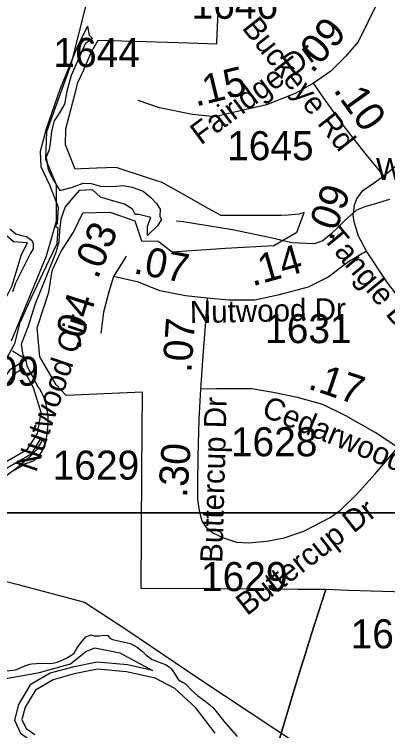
# Model space of a CAD drawing. Extents: x 1662474 to 1856135, y 779280 to 917889.
# Drawn here: x 1721954 to 1723559, y 825651 to 828733 of the extents above; entities that cross this region are included whole.
import ezdxf

# ---------------------------------------------------------------- set-up
doc = ezdxf.new("R2010")
doc.units = 0
for name, color, linetype in [('Exist Boundary Political City Limit New', 7, 'Continuous'), ('Exist Hydrographic Buffer Line', 7, 'Continuous'), ('Exist Hydrographic Creek Single Shore', 7, 'Continuous'), ('Exist Hydrographic Island Shore', 7, 'Continuous'), ('Exist Hydrographic Lake Shore', 7, 'Continuous'), ('Exist Hydrographic Misc Water Feature', 7, 'Continuous'), ('Exist Road Secondary Mileage Hundredths English Label', 7, 'Continuous'), ('Exist Road Secondary Mileage Tenths English Label', 7, 'Continuous'), ('Exist Road Secondary Type 51 Attributed', 7, 'Continuous'), ('Exist Road Secondary Type 51 Label', 7, 'Continuous'), ('Exist Road Secondary Type 51 Number Label', 7, 'Continuous'), ('Exist Utilities Electrical Transmission Line', 7, 'Continuous'), ('Map Preparation Boundary City Limit Buffer Line', 7, 'Continuous'), ('Map Preparation Inset Cut Line', 7, 'Continuous')]:
    doc.layers.add(name, color=color, linetype=linetype)

msp = doc.modelspace()

# ---------------------------------------------------------------- linework, layer by layer
at = {"layer": 'Exist Boundary Political City Limit New'}
for points in [[(1723197.6, 827872), (1723200.5, 827880.8), (1723177.6, 827873.1), (1723131.2, 827869.4), (1723101.4, 827867.8), (1723050.4, 827867.1), (1722971.2, 827867.1), (1722843.5, 827866.9), (1722788.1, 827898), (1722684.9, 827955.8), (1722590.4, 828008.6), (1722534.6, 828027), (1722392.2, 828074), (1722309.4, 828071), (1722241.4, 828067.7), (1722216.1, 828066.4), (1722174.1, 828170.9), (1722174.9, 828239.4), (1722219.8, 828409.8), (1722227.8, 828440.1), (1722228.9, 828442.6), (1722249.4, 828488.6), (1722287.6, 828574.4), (1722314.6, 828620.9), (1722518.9, 828615.2), (1722612.6, 828612.5), (1722745.2, 828608.9), (1722824.9, 828605.4), (1722825.1, 828610.9), (1722827.8, 828677.4), (1722835.9, 828875.1)], [(1723292.8, 826259.1), (1723173.2, 826258.4), (1722798.2, 826261), (1722499, 826263.6), (1722503, 826763.4), (1722505.2, 827107.6), (1722177.5, 827092.4), (1722134, 827139.5), (1722064.4, 827259.6), (1722052.9, 827384.2), (1722082.8, 827475.5), (1722102.9, 827537.4), (1722117.2, 827629.8), (1722118.9, 827633.2), (1722154.1, 827710.9), (1722208.1, 827795.2), (1722248.5, 827878.6), (1722365.4, 827881.2), (1722472.1, 827844.9), (1722501.5, 827757.9), (1722571.9, 827756.7), (1722632.1, 827711.7), (1722861.4, 827726.4), (1723069.6, 827738.1), (1723168.4, 827796), (1723197.6, 827872)], [(1723292.8, 826259.1), (1723230.9, 826063.5), (1723222, 826035.2), (1723213.4, 826007.9), (1723206.9, 825987.2), (1723183, 825911.6), (1723147.6, 825794.4), (1723138.1, 825763.5), (1723085.2, 825588.2)], [(1723085.2, 825588.2), (1723138.1, 825763.5), (1723147.6, 825794.4), (1723183, 825911.6), (1723206.9, 825987.2), (1723213.4, 826007.9), (1723222, 826035.2), (1723230.9, 826063.5), (1723292.8, 826259.1)], [(1725681, 826035.1), (1725478.4, 826046.8), (1725479.9, 826115.8), (1725482.1, 826171.8), (1725466.4, 826172.2), (1725376.9, 826175.1), (1725268.2, 826178.5), (1725161.4, 826181.9), (1725048.2, 826185.5), (1724952, 826188.5), (1724943.4, 826188.9), (1724807.2, 826194), (1724679, 826198.8), (1724553.2, 826203.6), (1724338.6, 826211.7), (1724316.6, 826212.5), (1724134.1, 826218.4), (1724124.2, 826218.8), (1723942.9, 826224.7), (1723882.8, 826236.9), (1723585.9, 826248.2), (1723390.8, 826254.2), (1723292.8, 826259.1)]]:
    msp.add_lwpolyline(points, dxfattribs=at)
at = {"layer": 'Exist Hydrographic Buffer Line'}
for points in [[(1722268.3, 828682), (1722222.6, 828588.1), (1722149.4, 828409.2), (1722090.8, 828239.4), (1722065.2, 828142.5), (1722067.9, 828078.3), (1722104.9, 827998.6), (1722141.9, 827902.9), (1722138.4, 827833.6), (1722128.8, 827822)], [(1722268.3, 828682), (1722275.9, 828642.3), (1722290.2, 828629), (1722258.9, 828606.2), (1722199.2, 828469.8), (1722179.5, 828402.4), (1722170.3, 828345.8), (1722150.1, 828311.1), (1722124.8, 828273.9), (1722114.2, 828229.9), (1722109.4, 828189.4), (1722103.3, 828150.3), (1722091.1, 828118.9), (1722100.3, 828063.5), (1722124.2, 828015.9), (1722149.2, 827974.9), (1722204.5, 827989.8), (1722249.5, 828006.3), (1722285.1, 828005), (1722324.9, 827993.8), (1722379.2, 827992.1), (1722420.8, 827996.8), (1722461, 827989.6), (1722507.4, 827972.2), (1722542.6, 827942.9), (1722565.9, 827919.5), (1722580.9, 827895), (1722579.3, 827863.5), (1722587.3, 827849.6), (1722567.9, 827821), (1722527, 827781.9)], [(1722527, 827781.9), (1722527, 827821.6), (1722541.1, 827858.2), (1722488.9, 827871.9), (1722474, 827871.9), (1722462.4, 827895.1), (1722427.1, 827916.7), (1722372.4, 827931.6), (1722324.1, 827946.2), (1722289.9, 827977.1), (1722233.3, 827974.9), (1722204.1, 827941.8), (1722173.3, 827904.2), (1722154, 827851.4), (1722149, 827801.1), (1722145.9, 827753.6), (1722132.4, 827708.6), (1722078.7, 827571.9), (1722043.5, 827487.1), (1722011.7, 827386.8), (1721983.1, 827314.4), (1721990.8, 827265.9), (1722003.6, 827246.2)], [(1722009.4, 827749.8), (1721950.5, 827753.7), (1721895.8, 827801.1), (1721869.3, 827854.2), (1721829.5, 827889.1), (1721744.5, 827920.9), (1721686.6, 827918.3), (1721589.4, 827901.6), (1721532.5, 827869.4), (1721521.7, 827847.8), (1721430.6, 827774.9)], [(1721754.4, 827083.1), (1721781.3, 827063), (1721847.4, 827120.3), (1721956.9, 827316.3), (1721979.7, 827407.2), (1722026.8, 827511.1), (1722103.8, 827674.7), (1722137.9, 827746.3), (1722142.3, 827812.9), (1722128.8, 827822)], [(1722009.4, 827749.8), (1721982.4, 827693.8), (1721943.9, 827565.5), (1721913.7, 827505.1), (1721850.7, 827481), (1721790.2, 827424.6), (1721798.2, 827352.4), (1721810.2, 827313.4), (1721804.8, 827267), (1721773.7, 827189.4), (1721748.7, 827122.6)], [(1722003.6, 827246.2), (1721932.7, 827202.5), (1721823.4, 827043.6), (1721726.8, 826892.1), (1721620.2, 826717.6), (1721542.6, 826565.5), (1721487.1, 826451.2), (1721454.1, 826345.5), (1721436.5, 826264.5), (1721455.6, 826195.7), (1721490.8, 826151.6), (1721538.9, 826145.6), (1721572.7, 826179.4), (1721586.4, 826272.2), (1721662.2, 826502.8), (1721753.2, 826678.7), (1721798.4, 826735.2), (1721899.7, 826769), (1722029.4, 826844.1), (1722069.8, 826909.3)], [(1722069.8, 826909.3), (1722070.3, 826894.6), (1722050.9, 826860.7), (1722014.8, 826823.1), (1721965.9, 826781.9), (1721887.5, 826724.2)], [(1721901.8, 825873.5), (1722061.8, 825902.3), (1722196.1, 825939.3), (1722261.4, 825991.5), (1722299.9, 826008.4), (1722407.1, 825985.8), (1722548.9, 825910.5)], [(1722548.9, 825910.5), (1722441.3, 825934), (1722310.3, 825945.7), (1722204.8, 825924.6), (1722108.6, 825898.8), (1722022.8, 825848.3), (1721972, 825764.3), (1721954.9, 825696), (1721980.7, 825641.2), (1722029.6, 825606.7), (1722104, 825588.1), (1722335.6, 825488.5), (1722444.9, 825389.6), (1722490.7, 825320.8), (1722527.6, 825244.9), (1722560.6, 825174.1), (1722616.1, 825112.4), (1722686.8, 825132), (1722745.1, 825243.8), (1722810, 825328.9), (1722855.2, 825421.8), (1722875.1, 825516.4), (1722856.3, 825604.3)]]:
    msp.add_lwpolyline(points, dxfattribs=at)
at = {"layer": 'Exist Hydrographic Creek Single Shore'}
msp.add_lwpolyline([(1722263.9, 828782.9), (1722197.2, 828516.2), (1722092.8, 828226.8), (1722087.8, 828108.9), (1722133.4, 828001), (1722133.4, 827842.2), (1722091.1, 827692.4), (1721941, 827327.2)], dxfattribs=at)
at = {"layer": 'Exist Hydrographic Island Shore'}
msp.add_lwpolyline([(1721549, 826191.3), (1721561.9, 826278), (1721638.9, 826512.5), (1721732, 826692.4), (1721783.4, 826756.7), (1721889.4, 826792), (1722011.4, 826862.7), (1722053.1, 826930.1), (1722069.1, 827020.1), (1722037, 827126.1), (1721992.1, 827209.6), (1721950.4, 827183.9), (1721844.4, 827029.7), (1721748.1, 826878.7), (1721642.1, 826705.3), (1721565.1, 826554.3), (1721510.5, 826441.9), (1721478.4, 826339.1), (1721462.4, 826265.2), (1721478.4, 826207.4), (1721504.1, 826175.3), (1721529.8, 826172)], close=True, dxfattribs=at)
msp.add_lwpolyline([(1722817.6, 825641.2), (1722735.2, 825750.4), (1722643.9, 825832.9), (1722559.2, 825877.5), (1722436.7, 825904.2), (1722311.9, 825915.3), (1722211.7, 825895.3), (1722120.4, 825870.8), (1722044.6, 825826.2), (1722000.1, 825752.6), (1721986.7, 825699.1), (1722004.5, 825661.2), (1722042.4, 825634.5)], dxfattribs=at)
at = {"layer": 'Exist Hydrographic Lake Shore'}
for points in [[(1721934.5, 827809.4), (1721960.5, 827788.1), (1721990.1, 827780), (1722007.1, 827776.3), (1722028.4, 827761.1), (1722035.2, 827748.5), (1722034.5, 827724.4), (1722022.4, 827702.1), (1721958.9, 827576.1), (1721946, 827539.1)], [(1721945.6, 827284.8), (1722002.5, 827250.4), (1722007.8, 827222), (1722020.2, 827195), (1722030.2, 827177.9), (1722055.5, 827130.7), (1722061.8, 827121.5), (1722072, 827103.6), (1722076.8, 827094.2), (1722083.2, 827078.4), (1722088.8, 827059.6), (1722093, 827042.5), (1722097.8, 827001.3), (1722098, 826981.1), (1722097.2, 826960.4), (1722094, 826926.8), (1722088.5, 826892.1)], [(1722088.5, 826892.1), (1722085.1, 826882.1), (1722076, 826860.9), (1722059.4, 826833.3), (1722037.6, 826812.8), (1722014.5, 826803.4), (1721997.5, 826797.1), (1721982, 826786.9), (1721948.1, 826767.2)], [(1721911.1, 825907.1), (1721959.6, 825913.6), (1721971.2, 825917.6), (1721999.5, 825929.7), (1722020.5, 825937.2), (1722029.5, 825939.1), (1722049.1, 825940.9), (1722073.4, 825941.8), (1722099, 825940.7), (1722119, 825941.8), (1722137.9, 825946.7), (1722165.8, 825957.2), (1722182.8, 825965.9), (1722197.5, 825974.2), (1722211.1, 825985.3), (1722227.6, 826011.8), (1722246, 826035.9), (1722262, 826055.1), (1722283, 826063.2), (1722297.8, 826059.3), (1722320, 826059.1), (1722338.4, 826062.4), (1722356.5, 826060.9), (1722362.8, 826051.2), (1722376.8, 826044.1), (1722454.1, 826026.8), (1722482, 826010), (1722504.8, 825991.3), (1722519.8, 825977.4), (1722543.4, 825959.6), (1722579.9, 825944.4), (1722603.8, 825935.7), (1722619.5, 825926), (1722626.9, 825918.9)], [(1722626.9, 825918.9), (1722636.2, 825909.4), (1722642.6, 825896.9), (1722659.4, 825869.8), (1722677.2, 825859.6), (1722690.1, 825853.2), (1722698.8, 825844.6), (1722714, 825827.1), (1722742.4, 825801.3), (1722772.8, 825779.5), (1722795.4, 825761.9), (1722809.5, 825749.6), (1722822.1, 825734.6), (1722855.2, 825692.6), (1722912.4, 825626.8)]]:
    msp.add_lwpolyline(points, dxfattribs=at)
at = {"layer": 'Exist Hydrographic Misc Water Feature'}
msp.add_lwpolyline([(1723567.7, 827935.5), (1723505.6, 827917.8), (1723461.7, 827903.9), (1723425.4, 827889.9), (1723375.2, 827845.8), (1723338.9, 827809.7), (1723308.8, 827782.3), (1723280.7, 827758.2), (1723242.7, 827745.9), (1723146.6, 827750.4), (1723056.3, 827771.1), (1722892.3, 827805.6), (1722680.5, 827840.3), (1722651.4, 827842.5)], dxfattribs=at)
at = {"layer": 'Exist Road Secondary Type 51 Attributed'}
msp.add_line((1722434.9, 827692.4), (1722380.5, 827605.3), dxfattribs=at)
for points in [[(1723516.3, 828783.8), (1723432.4, 828614.5), (1723377.3, 828551.6), (1723314.4, 828488.7), (1723240.9, 828436.3)], [(1723240.9, 828436.3), (1723161.7, 828391.9), (1723038.9, 828343.2), (1722901.2, 828311.7), (1722816.4, 828291.1), (1722720.4, 828301.8), (1722578.5, 828331.1), (1722486.9, 828362)], [(1723542.6, 828037.9), (1723468.3, 828128.3), (1723377.4, 828243), (1723284.4, 828372), (1723240.9, 828436.3)], [(1723542.6, 828037.9), (1723638.3, 828116.6), (1723719.9, 828202.4), (1723781.9, 828289.6)], [(1723468.8, 827714.3), (1723433.2, 827778.5), (1723415.8, 827840.6), (1723410.4, 827869.1), (1723413.8, 827886.9), (1723416, 827912.7), (1723427.2, 827939.4), (1723452.6, 827974.6), (1723503.2, 828009.7), (1723542.6, 828037.9)], [(1723468.8, 827714.3), (1723391.5, 827668.1), (1723302.8, 827601.6), (1723217.8, 827559.1), (1723086.6, 827524), (1722988.6, 827503.6), (1722875.9, 827503.6), (1722783.6, 827511.4)], [(1723880.4, 827211.6), (1723804.8, 827275.9), (1723662.1, 827443.1), (1723555.8, 827582.7), (1723468.8, 827714.3)], [(1722380.5, 827605.3), (1722360.2, 827538.8), (1722338, 827451.9), (1722325.9, 827359.4)], [(1722783.6, 827511.4), (1722689.6, 827522.1), (1722579.7, 827543.1), (1722487.8, 827580), (1722380.5, 827605.3)], [(1722783.6, 827511.4), (1722774.6, 827393.3), (1722765.3, 827263.4), (1722755, 827120.6)], [(1722755, 827120.6), (1722747.9, 826991.7), (1722743.5, 826832.3), (1722741.4, 826706.1), (1722741.4, 826645.6), (1722748.3, 826598), (1722755.7, 826568.9), (1722763.6, 826548.6), (1722776.8, 826527.8), (1722807.3, 826502.4), (1722853.9, 826480.2), (1722908.9, 826462.6), (1722961.3, 826459.4), (1723040.4, 826465.9), (1723113.8, 826481.1), (1723198.6, 826509.8), (1723311.8, 826568.4), (1723355.9, 826599.9), (1723427.6, 826669.6), (1723505.9, 826756.5), (1723603.4, 826868.8)], [(1723603.4, 826868.8), (1723505.5, 826934.1), (1723380.1, 827005.1), (1723280.4, 827054.1), (1723172, 827085), (1723067.6, 827105.3), (1722974.3, 827121.1), (1722823.7, 827121.1), (1722755, 827120.6)]]:
    msp.add_lwpolyline(points, dxfattribs=at)
at = {"layer": 'Exist Utilities Electrical Transmission Line'}
msp.add_lwpolyline([(1718828.7, 827097.1), (1719840.8, 826834.4), (1720986.7, 826534.3), (1721964.8, 826282.1), (1722256.2, 826204.9), (1722437.2, 826085), (1722747.1, 825875.5), (1723625.7, 825294.2), (1724446.8, 824759.4), (1725234.1, 824246.8), (1725828.4, 823852.5), (1726522, 823387), (1727158.1, 822972.2), (1727730.7, 822596), (1728221.6, 822272.6), (1728806, 821886.3), (1729295, 821559), (1729725.3, 821278.5)], dxfattribs=at)
at = {"layer": 'Map Preparation Boundary City Limit Buffer Line'}
for points in [[(1723197.6, 827872), (1723200.5, 827880.8), (1723177.6, 827873.1), (1723131.2, 827869.4), (1723101.4, 827867.8), (1723050.4, 827867.1), (1722971.2, 827867.1), (1722843.5, 827866.9), (1722788.1, 827898), (1722684.9, 827955.8), (1722590.4, 828008.6), (1722534.6, 828027), (1722392.2, 828074), (1722309.4, 828071), (1722241.4, 828067.7), (1722216.1, 828066.4), (1722174.1, 828170.9), (1722174.9, 828239.4), (1722219.8, 828409.8), (1722227.8, 828440.1), (1722228.9, 828442.6), (1722249.4, 828488.6), (1722287.6, 828574.4), (1722314.6, 828620.9), (1722518.9, 828615.2), (1722612.6, 828612.5), (1722745.2, 828608.9), (1722824.9, 828605.4), (1722825.1, 828610.9), (1722827.8, 828677.4), (1722835.9, 828875.1)], [(1723292.8, 826259.1), (1723173.2, 826258.4), (1722798.2, 826261), (1722499, 826263.6), (1722503, 826763.4), (1722505.2, 827107.6), (1722177.5, 827092.4), (1722134, 827139.5), (1722064.4, 827259.6), (1722052.9, 827384.2), (1722082.8, 827475.5), (1722102.9, 827537.4), (1722117.2, 827629.8), (1722118.9, 827633.2), (1722154.1, 827710.9), (1722208.1, 827795.2), (1722248.5, 827878.6), (1722365.4, 827881.2), (1722472.1, 827844.9), (1722501.5, 827757.9), (1722571.9, 827756.7), (1722632.1, 827711.7), (1722861.4, 827726.4), (1723069.6, 827738.1), (1723168.4, 827796), (1723197.6, 827872)], [(1723292.8, 826259.1), (1723230.9, 826063.5), (1723222, 826035.2), (1723213.4, 826007.9), (1723206.9, 825987.2), (1723183, 825911.6), (1723147.6, 825794.4), (1723138.1, 825763.5), (1723085.2, 825588.2)], [(1723085.2, 825588.2), (1723138.1, 825763.5), (1723147.6, 825794.4), (1723183, 825911.6), (1723206.9, 825987.2), (1723213.4, 826007.9), (1723222, 826035.2), (1723230.9, 826063.5), (1723292.8, 826259.1)], [(1725681, 826035.1), (1725478.4, 826046.8), (1725479.9, 826115.8), (1725482.1, 826171.8), (1725466.4, 826172.2), (1725376.9, 826175.1), (1725268.2, 826178.5), (1725161.4, 826181.9), (1725048.2, 826185.5), (1724952, 826188.5), (1724943.4, 826188.9), (1724807.2, 826194), (1724679, 826198.8), (1724553.2, 826203.6), (1724338.6, 826211.7), (1724316.6, 826212.5), (1724134.1, 826218.4), (1724124.2, 826218.8), (1723942.9, 826224.7), (1723882.8, 826236.9), (1723585.9, 826248.2), (1723390.8, 826254.2), (1723292.8, 826259.1)]]:
    msp.add_lwpolyline(points, dxfattribs=at)
at = {"layer": 'Map Preparation Inset Cut Line'}
for points in [[(1731035.7, 826588.1), (1668486.3, 826588.1), (1668486.3, 870408.9), (1731035.7, 870408.9)], [(1731035.7, 782767.4), (1668486.3, 782767.4), (1668486.3, 826588.1), (1731035.7, 826588.1)]]:
    msp.add_lwpolyline(points, close=True, dxfattribs=at)

# ---------------------------------------------------------------- texts
at = {"layer": 'Exist Road Secondary Mileage Hundredths English Label'}
for s, rotation, p in [('.09', 48.8006, (1723235.2, 828475)), ('.15', 13.6437, (1722734.2, 828335.5))]:
    msp.add_text(s, height=125, rotation=rotation, dxfattribs=at).set_placement(p)
at = {"layer": 'Exist Road Secondary Mileage Tenths English Label'}
for s, rotation, p in [('.10', 305.7887, (1723323, 828406.8)), ('.09', 69.554, (1723321.2, 827752.7)), ('.03', 67.0136, (1722311.4, 827589.6)), ('.07', 349.1833, (1722462.6, 827619.5)), ('.14', 15.8499, (1722977.6, 827562.2)), ('.04', 72.2304, (1722234.2, 827286.8)), ('.07', 85.9044, (1722715, 827189.8)), ('.17', 341.4022, (1723212, 827123.9)), ('.30', 85.8377, (1722696.5, 826651.8))]:
    msp.add_text(s, height=125, rotation=rotation, dxfattribs=at).set_placement(p)
at = {"layer": 'Exist Road Secondary Type 51 Label'}
for s, rotation, p in [('Buckeye Rd', 308.2744, (1722929.8, 828673.5)), ('Fairidge Dr', 36.7306, (1722756.4, 828168)), ('Tangle Dr', 309.6311, (1723276.8, 827769.6)), ('Nutwood Dr', 1.1843, (1722709.7, 827404)), ('Nutwood Cir', 71.1239, (1722047.5, 826759.2)), ('Buttercup Dr', 88.4543, (1722848.3, 826372.3)), ('Cedarwood Dr', 337.6772, (1723012.4, 827007)), ('Buttercup Dr', 37.8214, (1722954.4, 826143.2))]:
    msp.add_text(s, height=95, rotation=rotation, dxfattribs=at).set_placement(p)
msp.add_text('Woodmont Rd', height=95, dxfattribs=at).set_placement((1723508.8, 828020.3))
at = {"layer": 'Exist Road Secondary Type 51 Number Label'}
for s, p in [('1646', (1722716, 828713.3)), ('1644', (1722122.2, 828506.3)), ('1645', (1722869, 828105.1)), ('1631', (1723032.6, 827318.3)), ('4109', (1721687.8, 827135.2)), ('1628', (1722885.2, 826831.7)), ('1629', (1722119.2, 826731.1)), ('1629', (1722756.8, 826251.7)), ('1627', (1723400.1, 826005.6))]:
    msp.add_text(s, height=125, dxfattribs=at).set_placement(p)

doc.saveas('drawing.dxf')
